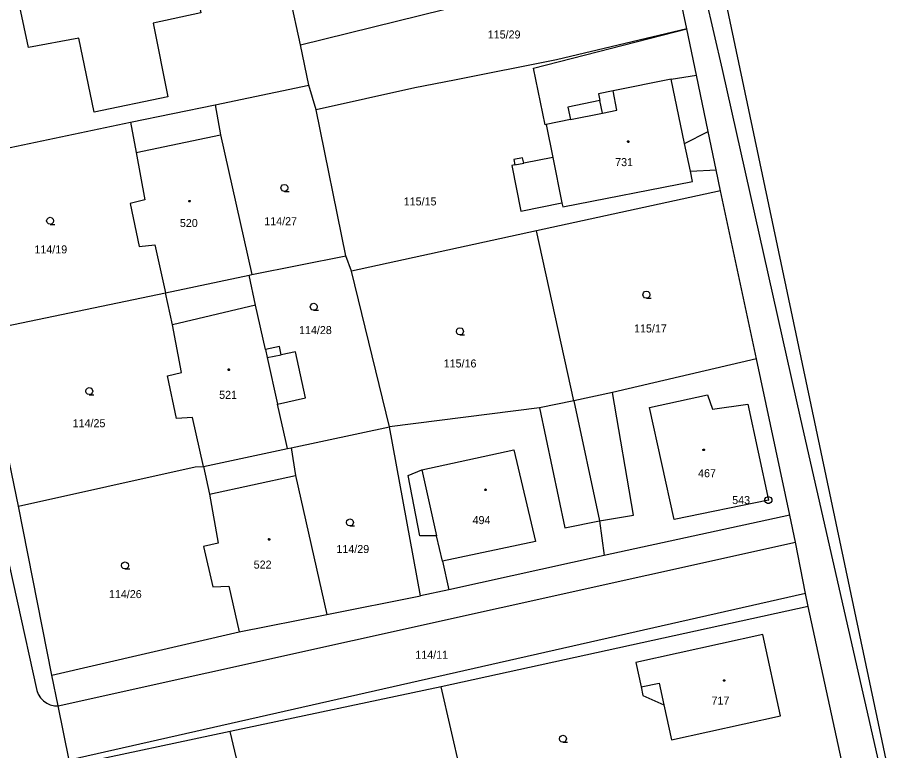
# Model space of a CAD drawing. Extents: x -757994 to -755874, y -1047691 to -1046119.
# Drawn here: x -756372.2 to -756280.1, y -1046885 to -1046807.2 of the extents above; entities that cross this region are included whole.
import ezdxf

# ---------------------------------------------------------------- set-up
doc = ezdxf.new("R2010")
doc.units = 0
doc.layers.add('katastrální mapa', color=7, linetype='Continuous')

msp = doc.modelspace()

# ---------------------------------------------------------------- linework, layer by layer
at = {"layer": 'katastrální mapa'}
for p, q in [((-756310.63, -1046740.64), (-756269.78, -1046934.1)), ((-756393.26, -1046773.82), (-756370.08, -1046878.6)), ((-756304.11, -1046783.1), (-756297.34, -1046812.7)), ((-756342.11, -1046810.08), (-756346.26, -1046790.59)), ((-756342.11, -1046810.08), (-756302.8, -1046800.38)), ((-756301.09, -1046808.37), (-756302.8, -1046800.38)), ((-756317.37, -1046812.57), (-756301.09, -1046808.37)), ((-756301.09, -1046808.37), (-756314.91, -1046811.68)), ((-756300.07, -1046813.29), (-756301.09, -1046808.37)), ((-756341.2, -1046814.37), (-756342.11, -1046810.08)), ((-756314.91, -1046811.68), (-756325.75, -1046813.82)), ((-756316.12, -1046818.56), (-756317.37, -1046812.57)), ((-756302.74, -1046813.73), (-756300.07, -1046813.29)), ((-756298.82, -1046819.26), (-756300.07, -1046813.29)), ((-756297.34, -1046812.7), (-756289.01, -1046849.81)), ((-756351.16, -1046816.44), (-756341.2, -1046814.37)), ((-756340.44, -1046816.99), (-756341.2, -1046814.37)), ((-756325.75, -1046813.82), (-756329.96, -1046814.63)), ((-756302.74, -1046813.73), (-756308.89, -1046814.96)), ((-756301.32, -1046820.54), (-756302.74, -1046813.73)), ((-756329.96, -1046814.63), (-756340.44, -1046816.99)), ((-756308.89, -1046814.96), (-756310.46, -1046815.27)), ((-756310.46, -1046815.27), (-756310.31, -1046816)), ((-756308.5, -1046817), (-756308.89, -1046814.96)), ((-756310.31, -1046816), (-756313.71, -1046816.7)), ((-756310.04, -1046817.32), (-756310.31, -1046816)), ((-756360.14, -1046818.3), (-756351.16, -1046816.44)), ((-756351.16, -1046816.44), (-756350.58, -1046819.64)), ((-756337.27, -1046832.48), (-756340.44, -1046816.99)), ((-756313.71, -1046816.7), (-756313.44, -1046818.01)), ((-756310.04, -1046817.32), (-756308.5, -1046817)), ((-756313.44, -1046818.01), (-756316.02, -1046818.54)), ((-756313.44, -1046818.01), (-756310.04, -1046817.32)), ((-756379.8, -1046822.39), (-756360.14, -1046818.3)), ((-756360.14, -1046818.3), (-756359.55, -1046821.52)), ((-756316.02, -1046818.54), (-756316.12, -1046818.56)), ((-756316.02, -1046818.54), (-756315.32, -1046822.02)), ((-756359.55, -1046821.52), (-756350.58, -1046819.64)), ((-756350.58, -1046819.64), (-756347.26, -1046834.46)), ((-756301.32, -1046820.54), (-756298.82, -1046819.26)), ((-756297.98, -1046823.34), (-756298.82, -1046819.26)), ((-756300.7, -1046823.49), (-756301.32, -1046820.54)), ((-756359.55, -1046821.52), (-756358.63, -1046826.51)), ((-756318.51, -1046822.07), (-756319.44, -1046822.26)), ((-756319.44, -1046822.26), (-756319.33, -1046822.83)), ((-756319.33, -1046822.83), (-756318.4, -1046822.65)), ((-756318.4, -1046822.65), (-756318.51, -1046822.07)), ((-756315.32, -1046822.02), (-756318.4, -1046822.65)), ((-756315.32, -1046822.02), (-756314.35, -1046826.83)), ((-756319.33, -1046822.83), (-756319.65, -1046822.9)), ((-756319.65, -1046822.9), (-756318.7, -1046827.73)), ((-756300.7, -1046823.49), (-756297.98, -1046823.34)), ((-756300.48, -1046824.57), (-756300.7, -1046823.49)), ((-756297.51, -1046825.58), (-756297.98, -1046823.34)), ((-756314.26, -1046827.28), (-756300.48, -1046824.57)), ((-756297.51, -1046825.58), (-756317.05, -1046829.82)), ((-756293.69, -1046843.39), (-756297.51, -1046825.58)), ((-756358.63, -1046826.51), (-756360.17, -1046826.9)), ((-756360.17, -1046826.9), (-756359.22, -1046831.48)), ((-756318.7, -1046827.73), (-756314.35, -1046826.83)), ((-756314.35, -1046826.83), (-756314.26, -1046827.28)), ((-756317.05, -1046829.82), (-756336.69, -1046834.09)), ((-756313.07, -1046847.85), (-756317.05, -1046829.82)), ((-756359.22, -1046831.48), (-756357.56, -1046831.31)), ((-756357.56, -1046831.31), (-756356.44, -1046836.38)), ((-756347.26, -1046834.46), (-756337.27, -1046832.48)), ((-756336.69, -1046834.09), (-756337.27, -1046832.48)), ((-756356.44, -1046836.38), (-756347.56, -1046834.52)), ((-756347.56, -1046834.52), (-756347.26, -1046834.46)), ((-756346.86, -1046837.7), (-756347.56, -1046834.52)), ((-756332.66, -1046850.6), (-756336.69, -1046834.09)), ((-756375.96, -1046840.46), (-756356.44, -1046836.38)), ((-756355.68, -1046839.79), (-756356.44, -1046836.38)), ((-756346.86, -1046837.7), (-756355.68, -1046839.79)), ((-756345.81, -1046842.42), (-756346.86, -1046837.7)), ((-756354.72, -1046844.86), (-756355.68, -1046839.79)), ((-756372.02, -1046859.01), (-756375.96, -1046840.46)), ((-756344.34, -1046842.1), (-756345.81, -1046842.42)), ((-756344.15, -1046842.96), (-756344.34, -1046842.1)), ((-756345.81, -1046842.42), (-756345.62, -1046843.27)), ((-756345.62, -1046843.27), (-756344.15, -1046842.96)), ((-756342.61, -1046842.64), (-756344.15, -1046842.96)), ((-756341.57, -1046847.54), (-756342.61, -1046842.64)), ((-756345.62, -1046843.27), (-756344.53, -1046848.22)), ((-756293.69, -1046843.39), (-756308.97, -1046846.98)), ((-756290.14, -1046859.97), (-756293.69, -1046843.39)), ((-756356.21, -1046845.21), (-756354.72, -1046844.86)), ((-756355.26, -1046849.72), (-756356.21, -1046845.21)), ((-756344.53, -1046848.22), (-756341.57, -1046847.54)), ((-756308.97, -1046846.98), (-756313.07, -1046847.85)), ((-756306.73, -1046859.98), (-756308.97, -1046846.98)), ((-756305.05, -1046848.55), (-756298.89, -1046847.21)), ((-756298.89, -1046847.21), (-756298.34, -1046848.73)), ((-756343.62, -1046852.29), (-756344.53, -1046848.22)), ((-756313.07, -1046847.85), (-756316.72, -1046848.59)), ((-756313.07, -1046847.85), (-756310.34, -1046860.6)), ((-756302.43, -1046860.45), (-756305.05, -1046848.55)), ((-756298.34, -1046848.73), (-756294.62, -1046848.19)), ((-756294.62, -1046848.19), (-756292.42, -1046858.38)), ((-756316.72, -1046848.59), (-756332.66, -1046850.6)), ((-756316.72, -1046848.59), (-756314.03, -1046861.33)), ((-756353.57, -1046849.62), (-756355.26, -1046849.72)), ((-756352.41, -1046854.82), (-756353.57, -1046849.62)), ((-756289.01, -1046849.81), (-756269.04, -1046937.62)), ((-756343.1, -1046852.83), (-756332.66, -1046850.6)), ((-756329.34, -1046868.55), (-756332.66, -1046850.6)), ((-756352.41, -1046854.82), (-756343.48, -1046852.91)), ((-756343.48, -1046852.91), (-756343.62, -1046852.29)), ((-756343.48, -1046852.91), (-756343.1, -1046852.83)), ((-756343.1, -1046852.83), (-756342.62, -1046855.79)), ((-756329.23, -1046855.18), (-756319.44, -1046853.06)), ((-756319.44, -1046853.06), (-756317.16, -1046862.78)), ((-756372.02, -1046859.01), (-756353.29, -1046854.85)), ((-756353.29, -1046854.85), (-756352.41, -1046854.82)), ((-756352.41, -1046854.82), (-756351.75, -1046857.75)), ((-756351.75, -1046857.75), (-756342.62, -1046855.79)), ((-756342.62, -1046855.79), (-756339.31, -1046870.53)), ((-756330.67, -1046855.77), (-756329.23, -1046855.18)), ((-756329.42, -1046862.17), (-756330.67, -1046855.77)), ((-756329.23, -1046855.18), (-756327.66, -1046862.16)), ((-756351.75, -1046857.75), (-756350.83, -1046862.97)), ((-756292.42, -1046858.38), (-756302.43, -1046860.45)), ((-756292.445, -1046858.38), (-756292.395, -1046858.38)), ((-756368.48, -1046876.97), (-756372.02, -1046859.01)), ((-756310.34, -1046860.6), (-756306.73, -1046859.98)), ((-756290.14, -1046859.97), (-756309.84, -1046864.27)), ((-756289.56, -1046862.86), (-756290.14, -1046859.97)), ((-756314.03, -1046861.33), (-756310.34, -1046860.6)), ((-756310.34, -1046860.6), (-756309.84, -1046864.27)), ((-756327.66, -1046862.16), (-756329.42, -1046862.17)), ((-756327.03, -1046864.85), (-756327.66, -1046862.16)), ((-756367.82, -1046880.2), (-756289.56, -1046862.86)), ((-756350.83, -1046862.97), (-756352.38, -1046863.32)), ((-756317.16, -1046862.78), (-756327.03, -1046864.85)), ((-756288.48, -1046868.3), (-756289.56, -1046862.86)), ((-756352.38, -1046863.32), (-756351.4, -1046867.59)), ((-756327.03, -1046864.85), (-756326.34, -1046867.89)), ((-756309.84, -1046864.27), (-756326.34, -1046867.89)), ((-756351.4, -1046867.59), (-756349.71, -1046867.53)), ((-756349.71, -1046867.53), (-756348.6, -1046872.37)), ((-756288.48, -1046868.3), (-756366.64, -1046885.96)), ((-756339.31, -1046870.53), (-756329.34, -1046868.55)), ((-756326.34, -1046867.89), (-756329.34, -1046868.55)), ((-756288.21, -1046869.66), (-756288.48, -1046868.3)), ((-756288.21, -1046869.66), (-756327.17, -1046878.19)), ((-756284.47, -1046886.76), (-756288.21, -1046869.66)), ((-756348.6, -1046872.37), (-756339.31, -1046870.53)), ((-756368.48, -1046876.97), (-756348.6, -1046872.37)), ((-756293.02, -1046872.66), (-756306.51, -1046875.61)), ((-756291.13, -1046881.27), (-756293.02, -1046872.66)), ((-756306.51, -1046875.61), (-756305.94, -1046878.2)), ((-756367.82, -1046880.2), (-756368.48, -1046876.97)), ((-756305.94, -1046878.2), (-756304.02, -1046877.8)), ((-756304.02, -1046877.8), (-756303.52, -1046880.1)), ((-756327.17, -1046878.19), (-756349.56, -1046882.95)), ((-756323.13, -1046895.69), (-756327.17, -1046878.19)), ((-756305.94, -1046878.2), (-756305.74, -1046879.13)), ((-756305.74, -1046879.13), (-756303.52, -1046880.1)), ((-756366.64, -1046885.96), (-756367.82, -1046880.2)), ((-756303.52, -1046880.1), (-756302.71, -1046883.81)), ((-756302.71, -1046883.81), (-756291.13, -1046881.27)), ((-756349.56, -1046882.95), (-756366.52, -1046886.55)), ((-756346.94, -1046894.01), (-756349.56, -1046882.95))]:
    msp.add_line(p, q, dxfattribs=at)
for points in [[(-756373.06, -1046800.52), (-756370.51, -1046799.98), (-756370.73, -1046798.9), (-756366.54, -1046798.04), (-756366.32, -1046799.13), (-756362.06, -1046798.26), (-756362.28, -1046797.18), (-756358.11, -1046796.32), (-756357.88, -1046797.41), (-756354.68, -1046796.74), (-756352.69, -1046806.69), (-756357.75, -1046807.77), (-756356.17, -1046815.6), (-756364, -1046817.21), (-756365.63, -1046809.37), (-756370.96, -1046810.37)], [(-756307.31, -1046820.265), (-756307.26, -1046820.275), (-756307.235, -1046820.32), (-756307.225, -1046820.35), (-756307.235, -1046820.395), (-756307.275, -1046820.43), (-756307.31, -1046820.435), (-756307.355, -1046820.42), (-756307.385, -1046820.39), (-756307.395, -1046820.35), (-756307.385, -1046820.305), (-756307.345, -1046820.27)], [(-756353.87, -1046826.585), (-756353.82, -1046826.595), (-756353.795, -1046826.64), (-756353.785, -1046826.67), (-756353.795, -1046826.715), (-756353.835, -1046826.75), (-756353.87, -1046826.755), (-756353.915, -1046826.74), (-756353.945, -1046826.71), (-756353.955, -1046826.67), (-756353.945, -1046826.625), (-756353.905, -1046826.59)], [(-756349.69, -1046844.465), (-756349.64, -1046844.475), (-756349.615, -1046844.52), (-756349.605, -1046844.55), (-756349.615, -1046844.595), (-756349.655, -1046844.63), (-756349.69, -1046844.635), (-756349.735, -1046844.62), (-756349.765, -1046844.59), (-756349.775, -1046844.55), (-756349.765, -1046844.505), (-756349.725, -1046844.47)], [(-756299.29, -1046852.965), (-756299.24, -1046852.975), (-756299.215, -1046853.02), (-756299.205, -1046853.05), (-756299.215, -1046853.095), (-756299.255, -1046853.13), (-756299.29, -1046853.135), (-756299.335, -1046853.12), (-756299.365, -1046853.09), (-756299.375, -1046853.05), (-756299.365, -1046853.005), (-756299.325, -1046852.97)], [(-756322.46, -1046857.205), (-756322.41, -1046857.215), (-756322.385, -1046857.26), (-756322.375, -1046857.29), (-756322.385, -1046857.335), (-756322.425, -1046857.37), (-756322.46, -1046857.375), (-756322.505, -1046857.36), (-756322.535, -1046857.33), (-756322.545, -1046857.29), (-756322.535, -1046857.245), (-756322.495, -1046857.21)], [(-756292.325, -1046858.02), (-756292.155, -1046858.115), (-756292.06, -1046858.285), (-756292.06, -1046858.48), (-756292.155, -1046858.65), (-756292.325, -1046858.745), (-756292.52, -1046858.745), (-756292.69, -1046858.65), (-756292.785, -1046858.48), (-756292.785, -1046858.285), (-756292.69, -1046858.115), (-756292.52, -1046858.02)], [(-756345.42, -1046862.465), (-756345.37, -1046862.475), (-756345.345, -1046862.52), (-756345.335, -1046862.55), (-756345.345, -1046862.595), (-756345.385, -1046862.63), (-756345.42, -1046862.635), (-756345.465, -1046862.62), (-756345.495, -1046862.59), (-756345.505, -1046862.55), (-756345.495, -1046862.505), (-756345.455, -1046862.47)], [(-756297.12, -1046877.435), (-756297.07, -1046877.445), (-756297.045, -1046877.49), (-756297.035, -1046877.52), (-756297.045, -1046877.565), (-756297.085, -1046877.6), (-756297.12, -1046877.605), (-756297.165, -1046877.59), (-756297.195, -1046877.56), (-756297.205, -1046877.52), (-756297.195, -1046877.475), (-756297.155, -1046877.44)]]:
    msp.add_lwpolyline(points, close=True, dxfattribs=at)
for points in [[(-756343.8, -1046825.63), (-756343.99, -1046825.58), (-756344.125, -1046825.445), (-756344.175, -1046825.26), (-756344.125, -1046825.075), (-756343.99, -1046824.94), (-756343.805, -1046824.89), (-756343.62, -1046824.94), (-756343.485, -1046825.075), (-756343.435, -1046825.265), (-756343.485, -1046825.455), (-756343.62, -1046825.59), (-756343.81, -1046825.64), (-756343.31, -1046825.64)], [(-756368.67, -1046829.12), (-756368.86, -1046829.07), (-756368.995, -1046828.935), (-756369.045, -1046828.75), (-756368.995, -1046828.565), (-756368.86, -1046828.43), (-756368.675, -1046828.38), (-756368.49, -1046828.43), (-756368.355, -1046828.565), (-756368.305, -1046828.755), (-756368.355, -1046828.945), (-756368.49, -1046829.08), (-756368.68, -1046829.13), (-756368.18, -1046829.13)], [(-756305.37, -1046836.96), (-756305.56, -1046836.91), (-756305.695, -1046836.775), (-756305.745, -1046836.59), (-756305.695, -1046836.405), (-756305.56, -1046836.27), (-756305.375, -1046836.22), (-756305.19, -1046836.27), (-756305.055, -1046836.405), (-756305.005, -1046836.595), (-756305.055, -1046836.785), (-756305.19, -1046836.92), (-756305.38, -1046836.97), (-756304.88, -1046836.97)], [(-756340.69, -1046838.24), (-756340.88, -1046838.19), (-756341.015, -1046838.055), (-756341.065, -1046837.87), (-756341.015, -1046837.685), (-756340.88, -1046837.55), (-756340.695, -1046837.5), (-756340.51, -1046837.55), (-756340.375, -1046837.685), (-756340.325, -1046837.875), (-756340.375, -1046838.065), (-756340.51, -1046838.2), (-756340.7, -1046838.25), (-756340.2, -1046838.25)], [(-756325.16, -1046840.85), (-756325.35, -1046840.8), (-756325.485, -1046840.665), (-756325.535, -1046840.48), (-756325.485, -1046840.295), (-756325.35, -1046840.16), (-756325.165, -1046840.11), (-756324.98, -1046840.16), (-756324.845, -1046840.295), (-756324.795, -1046840.485), (-756324.845, -1046840.675), (-756324.98, -1046840.81), (-756325.17, -1046840.86), (-756324.67, -1046840.86)], [(-756364.51, -1046847.19), (-756364.7, -1046847.14), (-756364.835, -1046847.005), (-756364.885, -1046846.82), (-756364.835, -1046846.635), (-756364.7, -1046846.5), (-756364.515, -1046846.45), (-756364.33, -1046846.5), (-756364.195, -1046846.635), (-756364.145, -1046846.825), (-756364.195, -1046847.015), (-756364.33, -1046847.15), (-756364.52, -1046847.2), (-756364.02, -1046847.2)], [(-756336.84, -1046861.12), (-756337.03, -1046861.07), (-756337.165, -1046860.935), (-756337.215, -1046860.75), (-756337.165, -1046860.565), (-756337.03, -1046860.43), (-756336.845, -1046860.38), (-756336.66, -1046860.43), (-756336.525, -1046860.565), (-756336.475, -1046860.755), (-756336.525, -1046860.945), (-756336.66, -1046861.08), (-756336.85, -1046861.13), (-756336.35, -1046861.13)], [(-756360.72, -1046865.68), (-756360.91, -1046865.63), (-756361.045, -1046865.495), (-756361.095, -1046865.31), (-756361.045, -1046865.125), (-756360.91, -1046864.99), (-756360.725, -1046864.94), (-756360.54, -1046864.99), (-756360.405, -1046865.125), (-756360.355, -1046865.315), (-756360.405, -1046865.505), (-756360.54, -1046865.64), (-756360.73, -1046865.69), (-756360.23, -1046865.69)], [(-756370.08, -1046878.6), (-756369.94, -1046878.98), (-756369.695, -1046879.366), (-756369.376, -1046879.695), (-756369.04, -1046879.92), (-756368.673, -1046880.091), (-756368.225, -1046880.194), (-756367.82, -1046880.2)], [(-756314.23, -1046884.07), (-756314.42, -1046884.02), (-756314.555, -1046883.885), (-756314.605, -1046883.7), (-756314.555, -1046883.515), (-756314.42, -1046883.38), (-756314.235, -1046883.33), (-756314.05, -1046883.38), (-756313.915, -1046883.515), (-756313.865, -1046883.705), (-756313.915, -1046883.895), (-756314.05, -1046884.03), (-756314.24, -1046884.08), (-756313.74, -1046884.08)]]:
    msp.add_lwpolyline(points, dxfattribs=at)

# ---------------------------------------------------------------- texts
for s, p in [('115/29', (-756322.214, -1046809.41)), ('731', (-756308.691, -1046822.95)), ('115/15', (-756331.136, -1046827.12)), ('520', (-756354.901, -1046829.41)), ('114/27', (-756345.94, -1046829.22)), ('114/19', (-756370.339, -1046832.21)), ('114/28', (-756342.25, -1046840.77)), ('115/17', (-756306.683, -1046840.6)), ('115/16', (-756326.893, -1046844.31)), ('521', (-756350.733, -1046847.64)), ('114/25', (-756366.283, -1046850.65)), ('467', (-756299.887, -1046855.96)), ('543', (-756296.267, -1046858.805)), ('494', (-756323.827, -1046860.93)), ('114/29', (-756338.28, -1046864)), ('522', (-756347.064, -1046865.65)), ('114/26', (-756362.43, -1046868.78)), ('114/11', (-756329.905, -1046875.22)), ('717', (-756298.461, -1046880.08))]:
    msp.add_text(s, height=0.85, dxfattribs=at).set_placement(p)

doc.saveas('drawing.dxf')
